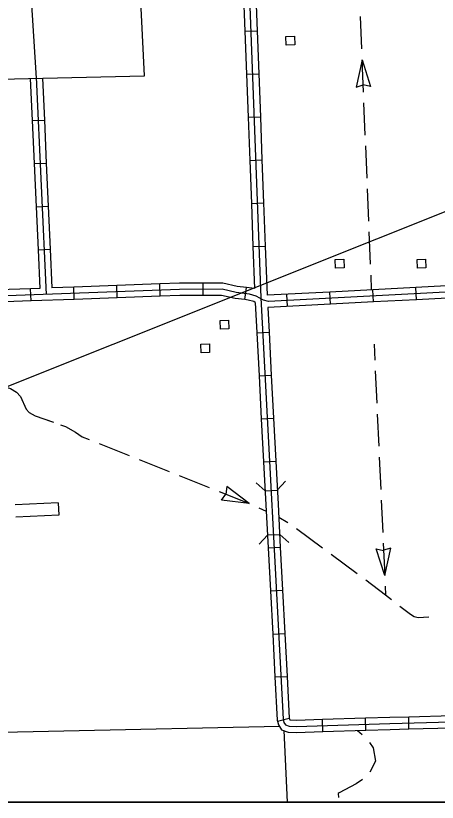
# Model space of a CAD drawing. Extents: x -0.3 to 2.65, y 0 to 1.9.
# Drawn here: x 0.4763 to 0.5381, y 0.1443 to 0.2596 of the extents above; entities that cross this region are included whole.
import ezdxf

# ---------------------------------------------------------------- set-up
doc = ezdxf.new("R2010")
doc.units = 0
for name, color, linetype in [('Default', 7, 'Continuous'), ('DSN_DRFT_DNC', 7, 'Continuous'), ('Level 11', 7, 'Continuous'), ('Level 12', 7, 'Continuous'), ('Level 14', 7, 'Continuous'), ('Level 15', 7, 'Continuous'), ('Level 19', 7, 'Continuous'), ('Level 20', 7, 'Continuous'), ('Level 29', 7, 'Continuous'), ('Level 34', 7, 'Continuous'), ('Level 6', 7, 'Continuous')]:
    doc.layers.add(name, color=color, linetype=linetype)

msp = doc.modelspace()

# ---------------------------------------------------------------- linework, layer by layer
at = {"layer": 'Default'}
msp.add_lwpolyline([(0.45189, 0.196), (0.68371, 0.28858), (0.61638, 0.27038)], dxfattribs=at)
at = {"layer": 'DSN_DRFT_DNC'}
msp.add_lwpolyline([(0.38477, 0.54167), (1.0319, 0.54167), (1.0319, 0.1443), (0.38477, 0.1443)], close=True, dxfattribs=at)
at = {"layer": 'Level 11'}
msp.add_line((0.51561, 0.15479), (0.51613, 0.14427), dxfattribs=at)
at = {"layer": 'Level 12'}
for p, q in [((0.52713, 0.25314), (0.52623, 0.24913)), ((0.52713, 0.25314), (0.52835, 0.24922)), ((0.52623, 0.24913), (0.52727, 0.24946)), ((0.52835, 0.24922), (0.52729, 0.24946)), ((0.50725, 0.19055), (0.50713, 0.18946)), ((0.51055, 0.18809), (0.50725, 0.19055)), ((0.50647, 0.18857), (0.50712, 0.18945)), ((0.51055, 0.18809), (0.50647, 0.18857)), ((0.52919, 0.18144), (0.53026, 0.1812)), ((0.53043, 0.17752), (0.52919, 0.18144)), ((0.53131, 0.18154), (0.53027, 0.18121)), ((0.53043, 0.17752), (0.53131, 0.18154))]:
    msp.add_line(p, q, dxfattribs=at)
for points in [[(0.52707, 0.25472), (0.52687, 0.25945)], [(0.52732, 0.2484), (0.52713, 0.25314)], [(0.52758, 0.24209), (0.52739, 0.24682)], [(0.52784, 0.23578), (0.52765, 0.24051)], [(0.5281, 0.22946), (0.5279, 0.2342)], [(0.52836, 0.22315), (0.52816, 0.22789)], [(0.52851, 0.2194), (0.52842, 0.22157)], [(0.52886, 0.21145), (0.52897, 0.20908)], [(0.52905, 0.2075), (0.52926, 0.20277)], [(0.52934, 0.20119), (0.52956, 0.19646)], [(0.48288, 0.1996), (0.48359, 0.19935), (0.48507, 0.19855), (0.48606, 0.19784), (0.48707, 0.19744)], [(0.48853, 0.19686), (0.49294, 0.19511)], [(0.52963, 0.19488), (0.52985, 0.19015)], [(0.4944, 0.19452), (0.49881, 0.19277)], [(0.50027, 0.19218), (0.50468, 0.19043)], [(0.50614, 0.18984), (0.51021, 0.18822), (0.51054, 0.18808)], [(0.52992, 0.18857), (0.53014, 0.18384)], [(0.51199, 0.18744), (0.51305, 0.18696)], [(0.51489, 0.18612), (0.51493, 0.1861)], [(0.51491, 0.18607), (0.51621, 0.18531)], [(0.51751, 0.18442), (0.52131, 0.18158)], [(0.53022, 0.18226), (0.53043, 0.17752)], [(0.52257, 0.18064), (0.52637, 0.1778)], [(0.52764, 0.17686), (0.53057, 0.17467), (0.53142, 0.17401)], [(0.53051, 0.17595), (0.53057, 0.17467)], [(0.53267, 0.17304), (0.53421, 0.17185), (0.53477, 0.17153), (0.53534, 0.17138), (0.5369, 0.17146)], [(0.52646, 0.1548), (0.52714, 0.1542)], [(0.52819, 0.15303), (0.52873, 0.15226), (0.52906, 0.15029), (0.52824, 0.14869)], [(0.52715, 0.1476), (0.52623, 0.14697), (0.52373, 0.14568), (0.52358, 0.14558), (0.52367, 0.14496)]]:
    msp.add_lwpolyline(points, dxfattribs=at)
at = {"layer": 'Level 14'}
for points in [[(0.4629, 0.21707), (0.46472, 0.21299), (0.46575, 0.211), (0.46638, 0.20997), (0.46714, 0.20926), (0.46867, 0.2087), (0.46982, 0.20789), (0.47256, 0.20672), (0.47328, 0.20613), (0.47369, 0.20563), (0.47436, 0.20528), (0.47552, 0.20495), (0.47644, 0.20439), (0.477, 0.20374), (0.47783, 0.20192), (0.47826, 0.20143), (0.47916, 0.20095)], [(0.47916, 0.20095), (0.48139, 0.20014)], [(0.47916, 0.20095), (0.48185, 0.19998)], [(0.47916, 0.20095), (0.48185, 0.19998)]]:
    msp.add_lwpolyline(points, dxfattribs=at)
at = {"layer": 'Level 15'}
for p, q in [((0.50992, 0.25732), (0.51171, 0.25738)), ((0.51016, 0.251), (0.51195, 0.25107)), ((0.5104, 0.24469), (0.51219, 0.24476)), ((0.47871, 0.24421), (0.48051, 0.24429)), ((0.479, 0.2379), (0.48079, 0.23798)), ((0.51064, 0.23837), (0.51243, 0.23844)), ((0.51088, 0.23206), (0.51267, 0.23213)), ((0.47929, 0.23159), (0.48108, 0.23167)), ((0.47958, 0.22528), (0.48137, 0.22536)), ((0.51111, 0.22575), (0.51291, 0.22582)), ((0.4975, 0.21847), (0.49743, 0.22026)), ((0.50379, 0.21858), (0.50378, 0.22038)), ((0.47856, 0.21777), (0.47849, 0.21956)), ((0.48487, 0.218), (0.48481, 0.2198)), ((0.49119, 0.21823), (0.49112, 0.22003)), ((0.50993, 0.21796), (0.51014, 0.21974)), ((0.52878, 0.21762), (0.52869, 0.21941)), ((0.53509, 0.21795), (0.535, 0.21974)), ((0.51617, 0.21696), (0.51607, 0.21875)), ((0.52248, 0.21729), (0.52238, 0.21908)), ((0.51167, 0.21311), (0.51346, 0.2132)), ((0.512, 0.2068), (0.51379, 0.2069)), ((0.51233, 0.20049), (0.51413, 0.20059)), ((0.51267, 0.19418), (0.51446, 0.19428)), ((0.51289, 0.18992), (0.51468, 0.19001)), ((0.48254, 0.18815), (0.48262, 0.18636)), ((0.51323, 0.18346), (0.51502, 0.18355)), ((0.51333, 0.18156), (0.51512, 0.18166)), ((0.51366, 0.17525), (0.51546, 0.17535)), ((0.514, 0.16894), (0.51579, 0.16904)), ((0.51433, 0.16264), (0.51612, 0.16273)), ((0.5147, 0.15616), (0.51644, 0.1566)), ((0.52137, 0.15464), (0.52131, 0.15644)), ((0.52768, 0.15484), (0.52763, 0.15663)), ((0.53399, 0.15502), (0.53395, 0.15682))]:
    msp.add_line(p, q, dxfattribs=at)
for points in [[(0.51003, 0.27779), (0.51228, 0.21821), (0.51554, 0.15645), (0.51565, 0.15599), (0.51588, 0.15563), (0.51642, 0.15544), (0.51747, 0.1554), (0.53119, 0.15583), (0.57948, 0.15714)], [(0.50968, 0.26363), (0.50992, 0.25732)], [(0.51148, 0.2637), (0.51171, 0.25738)], [(0.50992, 0.25732), (0.51016, 0.251)], [(0.51171, 0.25738), (0.51195, 0.25107)], [(0.47843, 0.25038), (0.47871, 0.24421)], [(0.4793, 0.25056), (0.48076, 0.21872)], [(0.48022, 0.25043), (0.48051, 0.24429)], [(0.51016, 0.251), (0.5104, 0.24469)], [(0.51195, 0.25107), (0.51219, 0.24476)], [(0.5104, 0.24469), (0.51064, 0.23837)], [(0.51219, 0.24476), (0.51243, 0.23844)], [(0.47871, 0.24421), (0.479, 0.2379)], [(0.48051, 0.24429), (0.48079, 0.23798)], [(0.479, 0.2379), (0.47929, 0.23159)], [(0.48079, 0.23798), (0.48108, 0.23167)], [(0.51064, 0.23837), (0.51088, 0.23206)], [(0.51243, 0.23844), (0.51267, 0.23213)], [(0.51088, 0.23206), (0.51111, 0.22575)], [(0.51267, 0.23213), (0.51291, 0.22582)], [(0.47929, 0.23159), (0.47958, 0.22528)], [(0.48108, 0.23167), (0.48137, 0.22536)], [(0.79381, 0.23038), (0.75023, 0.22785), (0.72816, 0.22687), (0.69981, 0.22549), (0.66983, 0.22493), (0.63989, 0.22407), (0.62307, 0.22321), (0.60838, 0.22257), (0.57684, 0.22085), (0.5607, 0.22017), (0.51339, 0.2177), (0.51266, 0.21786), (0.5116, 0.21849), (0.51058, 0.21877), (0.50863, 0.219)], [(0.47958, 0.22528), (0.47984, 0.21961)], [(0.48137, 0.22536), (0.48163, 0.21968)], [(0.51111, 0.22575), (0.51135, 0.2196)], [(0.51291, 0.22582), (0.51318, 0.2186)], [(0.49743, 0.22026), (0.49112, 0.22003)], [(0.50378, 0.22038), (0.50033, 0.22037), (0.49743, 0.22026)], [(0.51014, 0.21974), (0.50879, 0.2199), (0.50667, 0.22039), (0.50378, 0.22038)], [(0.50863, 0.219), (0.50657, 0.21948), (0.50035, 0.21945), (0.44569, 0.21744), (0.44464, 0.21764)], [(0.47849, 0.21956), (0.47218, 0.21933)], [(0.47984, 0.21961), (0.47849, 0.21956)], [(0.48481, 0.2198), (0.48163, 0.21968)], [(0.49112, 0.22003), (0.48481, 0.2198)], [(0.51135, 0.2196), (0.51014, 0.21974)], [(0.52869, 0.21941), (0.52238, 0.21908)], [(0.535, 0.21974), (0.52869, 0.21941)], [(0.54131, 0.22007), (0.535, 0.21974)], [(0.48487, 0.218), (0.47856, 0.21777)], [(0.49119, 0.21823), (0.48487, 0.218)], [(0.4975, 0.21847), (0.49119, 0.21823)], [(0.50379, 0.21858), (0.50037, 0.21857), (0.4975, 0.21847)], [(0.50993, 0.21796), (0.50848, 0.21813), (0.50647, 0.21859), (0.50379, 0.21858)], [(0.51143, 0.21756), (0.51125, 0.21767), (0.51041, 0.2179), (0.50993, 0.21796)], [(0.52238, 0.21908), (0.51318, 0.2186)], [(0.53509, 0.21795), (0.52878, 0.21762)], [(0.5414, 0.21828), (0.53509, 0.21795)], [(0.47856, 0.21777), (0.47224, 0.21754)], [(0.51143, 0.21756), (0.51167, 0.21311)], [(0.52248, 0.21729), (0.51327, 0.21681)], [(0.51327, 0.21681), (0.51346, 0.2132)], [(0.52878, 0.21762), (0.52248, 0.21729)], [(0.51167, 0.21311), (0.512, 0.2068)], [(0.51346, 0.2132), (0.51379, 0.2069)], [(0.512, 0.2068), (0.51233, 0.20049)], [(0.51379, 0.2069), (0.51413, 0.20059)], [(0.51233, 0.20049), (0.51267, 0.19418)], [(0.51413, 0.20059), (0.51446, 0.19428)], [(0.51267, 0.19418), (0.513, 0.18787)], [(0.51446, 0.19428), (0.51479, 0.18797)], [(0.48254, 0.18815), (0.47623, 0.18788)], [(0.51479, 0.18797), (0.51512, 0.18166)], [(0.513, 0.18787), (0.51333, 0.18156)], [(0.48262, 0.18636), (0.47631, 0.18609)], [(0.51333, 0.18156), (0.51366, 0.17525)], [(0.51512, 0.18166), (0.51546, 0.17535)], [(0.51546, 0.17535), (0.51579, 0.16904)], [(0.51366, 0.17525), (0.514, 0.16894)], [(0.514, 0.16894), (0.51433, 0.16264)], [(0.51579, 0.16904), (0.51612, 0.16273)], [(0.51433, 0.16264), (0.51466, 0.15632), (0.5147, 0.15616)], [(0.51612, 0.16273), (0.51644, 0.15659)], [(0.53395, 0.15682), (0.54026, 0.15699)], [(0.5147, 0.15616), (0.51483, 0.15564), (0.51531, 0.15489), (0.51626, 0.15457), (0.51747, 0.15452), (0.52137, 0.15464)], [(0.51644, 0.1566), (0.5165, 0.15638), (0.51658, 0.15635), (0.51747, 0.15632), (0.52131, 0.15644)], [(0.52131, 0.15644), (0.52763, 0.15663)], [(0.52763, 0.15663), (0.53116, 0.15674), (0.53395, 0.15682)], [(0.52137, 0.15464), (0.52768, 0.15484)], [(0.52768, 0.15484), (0.53121, 0.15495), (0.53399, 0.15502)], [(0.53399, 0.15502), (0.54031, 0.1552)]]:
    msp.add_lwpolyline(points, dxfattribs=at)
at = {"layer": 'Level 19'}
for points in [[(0.51599, 0.25528), (0.51593, 0.25653), (0.51718, 0.25658), (0.51723, 0.25533)], [(0.52323, 0.22259), (0.52318, 0.22384), (0.52443, 0.22389), (0.52448, 0.22264)], [(0.53523, 0.22258), (0.53518, 0.22383), (0.53643, 0.22388), (0.53648, 0.22264)], [(0.50633, 0.21364), (0.50629, 0.21488), (0.50754, 0.21493), (0.50758, 0.21369)], [(0.50351, 0.21016), (0.50346, 0.21141), (0.50471, 0.21146), (0.50475, 0.21021)]]:
    msp.add_lwpolyline(points, close=True, dxfattribs=at)
at = {"layer": 'Level 20'}
msp.add_lwpolyline([(0.51498, 0.15538), (0.45169, 0.15402)], dxfattribs=at)
at = {"layer": 'Level 29'}
for points in [[(0.51289, 0.18992), (0.51156, 0.19112)], [(0.51588, 0.19135), (0.51468, 0.19001)], [(0.51203, 0.18212), (0.51323, 0.18345)], [(0.51503, 0.18355), (0.51636, 0.18235)]]:
    msp.add_lwpolyline(points, dxfattribs=at)
at = {"layer": 'Level 34'}
msp.add_lwpolyline([(0.47831, 0.26587), (0.47931, 0.25041)], dxfattribs=at)
at = {"layer": 'Level 6'}
msp.add_line((0.38476, 0.14427), (1.03189, 0.14427), dxfattribs=at)
for points in [[(0.48028, 0.25043), (0.49522, 0.25079), (0.49441, 0.26669)], [(0.45459, 0.26528), (0.45524, 0.24982), (0.48028, 0.25043)]]:
    msp.add_lwpolyline(points, dxfattribs=at)

doc.saveas('drawing.dxf')
